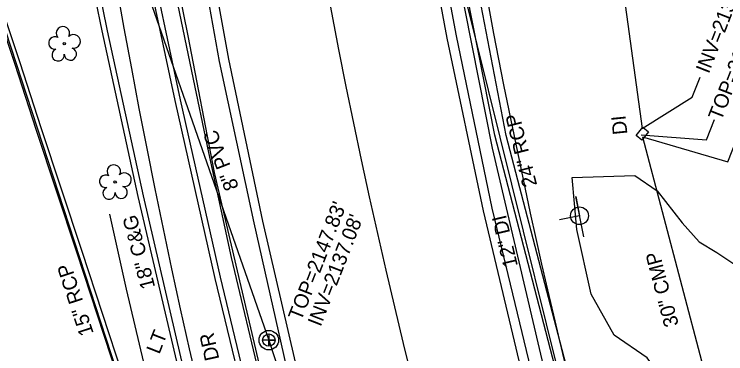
# Model space of a CAD drawing. Extents: x 945964 to 948456, y 631061 to 636061.
# Drawn here: x 946755.3 to 946951.7, y 632427.1 to 632520.8 of the extents above; entities that cross this region are included whole.
import ezdxf

# ---------------------------------------------------------------- set-up
doc = ezdxf.new("R2010")
doc.units = 0
for name, color, linetype in [('Exist Guardrail', 7, 'Continuous'), ('Exist Horizontal Alignment', 7, 'Continuous'), ('Exist Other Culture Fence Line', 7, 'Continuous'), ('Exist Right of Way Line', 7, 'Continuous'), ('Exist Roads Curbs', 7, 'Continuous'), ('Exist Roads Curbs Text', 7, 'Continuous'), ('Exist Roads EOP', 7, 'Continuous'), ('Exist Roads EOP Text', 7, 'Continuous'), ('Exist Structure Minor Drop Inlet', 7, 'Continuous'), ('Exist Structure Minor Drop Inlet Text', 7, 'Continuous'), ('Exist Structure Minor Drop Inlet Top Elevation', 7, 'Continuous'), ('Exist Structure Minor Pipes CMP 30 Inch', 7, 'Continuous'), ('Exist Structure Minor Pipes CMP 30 Inch Invert', 7, 'Continuous'), ('Exist Structure Minor Pipes CMP 30 Inch Text', 7, 'Continuous'), ('Exist Structure Minor Pipes RCP 15 Inch', 7, 'Continuous'), ('Exist Structure Minor Pipes RCP 15 Inch Text', 7, 'Continuous'), ('Exist Structure Minor Pipes RCP 24 Inch', 7, 'Continuous'), ('Exist Structure Minor Pipes RCP 24 Inch Text', 7, 'Continuous'), ('Exist Utilities Gas UG Line SUE', 7, 'Continuous'), ('Exist Utilities Other Pole Text', 7, 'Continuous'), ('Exist Utilities Power Joint Use Telephone CELL', 7, 'Continuous'), ('Exist Utilities Sanitary Sewer Manhole CELL', 7, 'Continuous'), ('Exist Utilities Sanitary Sewer Manhole Top Elevation', 7, 'Continuous'), ('Exist Utilities Sanitary Sewer UG Line', 7, 'Continuous'), ('Exist Utilities Sanitary Sewer UG Line Invert Elevation', 7, 'Continuous'), ('Exist Utilities Sanitary Sewer UG Line Text', 7, 'Continuous'), ('Exist Utilities Telephone UG FO SUE', 7, 'Continuous'), ('Exist Utilities Water UG Line SUE', 7, 'Continuous'), ('Exist Utilities Water UG Line SUE Text', 7, 'Continuous'), ('Exist Vegetation Tree CELL', 7, 'Continuous'), ('Exist Vegetation Woods Line', 7, 'Continuous')]:
    doc.layers.add(name, color=color, linetype=linetype)

# ---------------------------------------------------------------- blocks, each defined once
blk = doc.blocks.new('EXIST UTILITIES SANITARY SEWER MANHOLE')
at = {"layer": 'Exist Utilities Sanitary Sewer Manhole CELL'}
blk.add_lwpolyline([(0, 0.0342), (0, -0.0342), (0, 0), (0.0342, 0), (-0.0342, 0)], dxfattribs=at)
for radius in [0.0539, 0.0342]:
    blk.add_circle((0, 0), radius, dxfattribs=at)
blk = doc.blocks.new('EXIST VEGETATION TREE')
at = {"layer": 'Exist Vegetation Tree CELL'}
blk.add_line((0, 0), (0, 0), dxfattribs=at)
blk.add_circle((0, 0), 0.00652, dxfattribs=at)
for centre, radius, start, end in [((-0.0077, 0.0575), 0.0371, 330.1651, 219.7134), ((0.051, 0.0118), 0.038, 257.1011, 134.1999), ((-0.0521, 0.0031), 0.0345, 62.6636, 279.3457), ((-0.0341, -0.0624), 0.0338, 111.5671, 6.231), ((0.0335, -0.058), 0.034, 181.2822, 74.56)]:
    blk.add_arc(centre, radius, start, end, dxfattribs=at)
blk = doc.blocks.new('EXIST UTILITIES POWER JOINT USE TELEPHONE')
at = {"layer": 'Exist Utilities Power Joint Use Telephone CELL'}
blk.add_line((0, 0), (0, 0), dxfattribs=at)
blk.add_lwpolyline([(-0.1188, 0), (0.108, -0.0008), (0, -0.0004), (0, 0.1125)], dxfattribs=at)
blk.add_circle((0, 0.0001), 0.049, dxfattribs=at)

msp = doc.modelspace()

# ---------------------------------------------------------------- linework, layer by layer
at = {"layer": 'Exist Guardrail'}
for points in [[(946804.36, 632505.1), (946800.54, 632523.64), (946796.86, 632543.44), (946794.81, 632552.5), (946790.57, 632575.48)], [(946865.94, 632269.29), (946858.74, 632292.99), (946852.54, 632312.46), (946844.11, 632339.6), (946837.45, 632363.27), (946830.54, 632389.54), (946823.64, 632418.49), (946815.27, 632453.68), (946809.02, 632482.6), (946804.36, 632505.1)]]:
    msp.add_lwpolyline(points, dxfattribs=at)
at = {"layer": 'Exist Horizontal Alignment'}
msp.add_arc((948718.82, 632879.65), 1909.86, 158.53343, 198.31343, dxfattribs=at)
at = {"layer": 'Exist Other Culture Fence Line'}
msp.add_lwpolyline([(946781.63, 632465.57), (946786.21, 632444.86), (946793.42, 632414.57), (946804.97, 632374.87), (946817.51, 632333.84), (946829.9, 632294.14), (946839.76, 632263.6), (946843.1, 632253.96)], dxfattribs=at)
at = {"layer": 'Exist Right of Way Line'}
for radius, start in [(2096.28, 158.90258), (1996.28, 171.75828)]:
    msp.add_arc((948848.33, 632890.69), radius, start, 198.31343, dxfattribs=at)
at = {"layer": 'Exist Roads Curbs'}
for points in [[(946860.47, 632264.27), (946846.87, 632312.1), (946834.34, 632358.96), (946823.14, 632403.05), (946812.28, 632448.23), (946801.21, 632497.13), (946791.73, 632541.95), (946783.55, 632583.95), (946774.65, 632631.96)], [(946756.6, 632617.72), (946758.64, 632615.2), (946762.5, 632603.27), (946770.82, 632558.62), (946779.56, 632516.19), (946789.47, 632470.49), (946799.73, 632426.47), (946809.73, 632385.37), (946821.08, 632341.27), (946832.06, 632300.89), (946843.99, 632259.26)], [(946861.1, 632608.13), (946868.78, 632560.33), (946877.28, 632514.82), (946887.16, 632467.24), (946898.51, 632420.02), (946910.93, 632372.19), (946925.4, 632323.91), (946936.81, 632287.68)], [(946796.35, 632599.96), (946803.61, 632554.18), (946811.91, 632507.74), (946821.43, 632463.17), (946832, 632416.65), (946841.41, 632380.99), (946853.21, 632338.09), (946865.79, 632296.27), (946874.75, 632268.77)], [(946762.8, 632489.43), (946757, 632507.32), (946751.12, 632524.83), (946741.61, 632553.43), (946731.3, 632584.34)], [(946838.92, 632259.04), (946833.34, 632276.09), (946822.07, 632310.4), (946807.77, 632352.93), (946796.52, 632387.04), (946785.35, 632421.13), (946774.13, 632455.29), (946762.8, 632489.43)]]:
    msp.add_lwpolyline(points, dxfattribs=at)
at = {"layer": 'Exist Roads EOP'}
for points in [[(946859.08, 632264.23), (946845.55, 632311.93), (946832.94, 632358.58), (946821.75, 632402.62), (946810.78, 632447.87), (946799.75, 632496.97), (946790.3, 632541.48), (946782.12, 632583.88), (946773.24, 632631.64)], [(946757.63, 632618.81), (946759.52, 632616.14), (946763.82, 632604.09), (946772.31, 632558.85), (946780.99, 632516.14), (946790.97, 632470.63), (946801.24, 632426.19), (946811.28, 632385.66), (946822.64, 632341.34), (946833.57, 632301.34), (946845.51, 632259.53)], [(946858.6, 632607.69), (946866.27, 632559.77), (946874.7, 632514.19), (946884.76, 632466.52), (946895.99, 632419.35), (946908.58, 632371.46), (946922.95, 632322.93), (946934.28, 632287.1)], [(946798.85, 632600.3), (946806.14, 632554.54), (946814.44, 632508.32), (946823.9, 632463.66), (946834.59, 632417.18), (946843.79, 632381.57), (946855.68, 632338.83), (946868.35, 632296.91), (946877.26, 632269.67)], [(946761.38, 632488.97), (946755.58, 632506.85), (946751.29, 632519.61)], [(946796.29, 632382.94), (946795.09, 632386.57), (946783.92, 632420.66), (946772.71, 632454.82), (946761.38, 632488.97)]]:
    msp.add_lwpolyline(points, dxfattribs=at)
at = {"layer": 'Exist Structure Minor Drop Inlet'}
msp.add_lwpolyline([(946928.54, 632486.03), (946926.97, 632487.35), (946928.85, 632489.62), (946930.41, 632488.3), (946928.54, 632486.03)], dxfattribs=at)
at = {"layer": 'Exist Structure Minor Drop Inlet Top Elevation'}
msp.add_lwpolyline([(946928.4, 632487.53), (946946.37, 632486.15), (946948.56, 632491.74)], dxfattribs=at)
at = {"layer": 'Exist Structure Minor Pipes CMP 30 Inch'}
for p, q in [((946904.02, 632668.67), (946928.64, 632489.27)), ((946928.73, 632486.94), (946945, 632425.11))]:
    msp.add_line(p, q, dxfattribs=at)
at = {"layer": 'Exist Structure Minor Pipes CMP 30 Inch Invert'}
for points in [[(946928.64, 632489.27), (946942.46, 632497.84), (946944.64, 632503.43)], [(946928.73, 632486.94), (946952.25, 632480.05), (946954.44, 632485.64)]]:
    msp.add_lwpolyline(points, dxfattribs=at)
at = {"layer": 'Exist Structure Minor Pipes RCP 15 Inch'}
msp.add_line((946751.37, 632520.69), (946796.65, 632382.64), dxfattribs=at)
at = {"layer": 'Exist Structure Minor Pipes RCP 24 Inch'}
msp.add_line((946948.27, 632249.58), (946859.49, 632607.85), dxfattribs=at)
at = {"layer": 'Exist Utilities Gas UG Line SUE'}
msp.add_lwpolyline([(946946.02, 632290.11), (946927.48, 632348.33), (946918.8, 632381.36), (946891.12, 632487.29), (946880.5, 632542.4), (946865.51, 632626.8), (946863.92, 632716.3), (946854.37, 632727.21), (946849.91, 632770.49), (946845.5, 632898.11)], dxfattribs=at)
at = {"layer": 'Exist Utilities Sanitary Sewer UG Line'}
for points in [[(946776.2, 632572.15), (946825.61, 632430.85)], [(946825.61, 632430.85), (946949.87, 632051.47)]]:
    msp.add_lwpolyline(points, dxfattribs=at)
at = {"layer": 'Exist Utilities Telephone UG FO SUE'}
msp.add_lwpolyline([(946945.37, 632289.56), (946926.37, 632347.25), (946915.58, 632381.17), (946887.96, 632487.4), (946877.32, 632541.5), (946863.2, 632626.97), (946853.33, 632699.85), (946847.31, 632769.72), (946843.75, 632861.86)], dxfattribs=at)
at = {"layer": 'Exist Utilities Water UG Line SUE'}
for points in [[(946940.24, 632288.02), (946920.69, 632346.69), (946911.49, 632380.68), (946887.29, 632483.85), (946876.06, 632541.06), (946861.47, 632626.94), (946852.91, 632699.82), (946846.58, 632769.64), (946842.74, 632859.23)], [(946869.56, 632263.64), (946860.08, 632291.03), (946850.06, 632323.19), (946838.38, 632362.69), (946830.3, 632393.58), (946824.35, 632418.53), (946810.61, 632477.06), (946803.31, 632514.82), (946796.66, 632548.02), (946789.2, 632593.96), (946784.55, 632635.25)]]:
    msp.add_lwpolyline(points, dxfattribs=at)
at = {"layer": 'Exist Vegetation Woods Line'}
msp.add_lwpolyline([(946962.28, 632324.43), (946948.17, 632354.85), (946940.49, 632380.64), (946939.24, 632403.99), (946935.54, 632418.44), (946930.04, 632425.96), (946920.88, 632432.23), (946914.54, 632443.49), (946910.65, 632461.36), (946909.28, 632475.73), (946926.59, 632476.23), (946932.76, 632472.01), (946939.66, 632463.23), (946944.39, 632458.01), (946949.21, 632455.01), (946955.83, 632450.6)], dxfattribs=at)

# ---------------------------------------------------------------- block references
at = {"layer": 'Exist Utilities Power Joint Use Telephone CELL', "xscale": 49.999999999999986, "yscale": 49.99999999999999, "rotation": 101.54870118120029}
msp.add_blockref('EXIST UTILITIES POWER JOINT USE TELEPHONE', (946911.35, 632465.17), dxfattribs=at)
at = {"layer": 'Exist Utilities Sanitary Sewer Manhole CELL', "xscale": 50, "yscale": 50}
msp.add_blockref('EXIST UTILITIES SANITARY SEWER MANHOLE', (946825.61, 632430.85), dxfattribs=at)
at = {"layer": 'Exist Vegetation Tree CELL', "xscale": 50, "yscale": 50}
for p in [(946769.17, 632512.66), (946783.2, 632474.5)]:
    msp.add_blockref('EXIST VEGETATION TREE', p, dxfattribs=at)

# ---------------------------------------------------------------- texts
at = {"layer": 'Exist Roads Curbs Text'}
msp.add_text('18" C&G', height=4, rotation=104.5518, dxfattribs=at).set_placement((946794.28, 632445.49))
at = {"layer": 'Exist Roads EOP Text'}
msp.add_text('TERMINAL DR', height=4, rotation=102.4886, dxfattribs=at).set_placement((946818.14, 632397.79))
at = {"layer": 'Exist Structure Minor Drop Inlet Text'}
msp.add_text('DI', height=4, rotation=95.7263, dxfattribs=at).set_placement((946924.57, 632487.7))
at = {"layer": 'Exist Structure Minor Drop Inlet Top Elevation'}
msp.add_text("TOP=2149.63'", height=4, rotation=68.6189, dxfattribs=at).set_placement((946950.45, 632491.17))
at = {"layer": 'Exist Structure Minor Pipes CMP 30 Inch Invert'}
msp.add_text("INV=2132.67'", height=4, rotation=68.6189, dxfattribs=at).set_placement((946947.01, 632504.17))
at = {"layer": 'Exist Structure Minor Pipes CMP 30 Inch Text'}
msp.add_text('30" CMP', height=4, rotation=104.7516, dxfattribs=at).set_placement((946938.76, 632435.07))
at = {"layer": 'Exist Structure Minor Pipes RCP 15 Inch Text'}
msp.add_text('15" RCP', height=4, rotation=108.1605, dxfattribs=at).set_placement((946777.32, 632432.75))
at = {"layer": 'Exist Structure Minor Pipes RCP 24 Inch Text'}
msp.add_text('24" RCP', height=4, rotation=103.9173, dxfattribs=at).set_placement((946899.67, 632473.66))
at = {"layer": 'Exist Utilities Other Pole Text'}
msp.add_text('LT', height=4, rotation=68.619, dxfattribs=at).set_placement((946795.39, 632426.76))
at = {"layer": 'Exist Utilities Sanitary Sewer Manhole Top Elevation'}
msp.add_text("TOP=2147.83'", height=4, rotation=68.6189, dxfattribs=at).set_placement((946834.53, 632435.95))
at = {"layer": 'Exist Utilities Sanitary Sewer UG Line Invert Elevation'}
msp.add_text("INV=2137.08'", height=4, rotation=68.6189, dxfattribs=at).set_placement((946839.9, 632434.37))
at = {"layer": 'Exist Utilities Sanitary Sewer UG Line Text'}
msp.add_text('8" PVC', height=4, rotation=111.1862, dxfattribs=at).set_placement((946817.39, 632473.03))
at = {"layer": 'Exist Utilities Water UG Line SUE Text'}
msp.add_text('12" DI', height=4, rotation=103.1999, dxfattribs=at).set_placement((946894.36, 632451.37))

doc.saveas('drawing.dxf')
